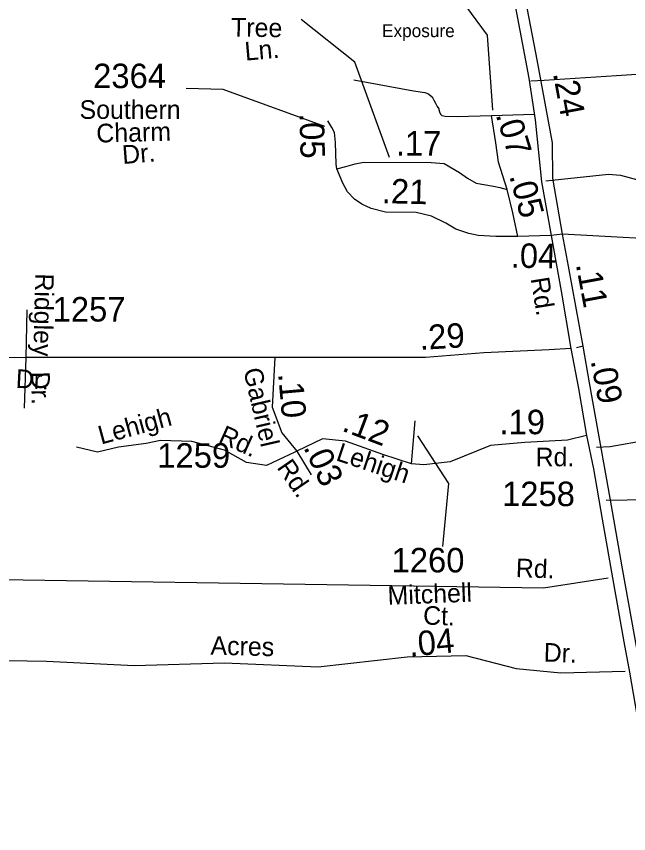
# Model space of a CAD drawing. Extents: x 2290055 to 2389491, y 66597 to 237875.
# Drawn here: x 2331617 to 2334742, y 120949 to 125120 of the extents above; entities that cross this region are included whole.
import ezdxf

# ---------------------------------------------------------------- set-up
doc = ezdxf.new("R2010")
doc.units = 0
for name, color, linetype in [('Exist Road Non-System Type 51', 7, 'Continuous'), ('Exist Road Non-System Type 51 Label', 7, 'Continuous'), ('Exist Road Primary US Divided Attributed', 7, 'Continuous'), ('Exist Road Primary US Label', 7, 'Continuous'), ('Exist Road Primary US Mileage Hundredths English Label', 7, 'Continuous'), ('Exist Road Secondary Mileage Hundredths English Label', 7, 'Continuous'), ('Exist Road Secondary Type 51 Attributed', 7, 'Continuous'), ('Exist Road Secondary Type 51 Label', 7, 'Continuous'), ('Exist Road Secondary Type 51 Number Label', 7, 'Continuous')]:
    doc.layers.add(name, color=color, linetype=linetype)

msp = doc.modelspace()

# ---------------------------------------------------------------- linework, layer by layer
at = {"layer": 'Exist Road Non-System Type 51'}
for p, q in [((2334243.1, 124790.9), (2334311.1, 124795.1)), ((2334646.5, 122924.3), (2335186.4, 123020.5)), ((2334578.2, 122921.6), (2334646.5, 122924.3))]:
    msp.add_line(p, q, dxfattribs=at)
for points in [[(2334311.1, 124795.1), (2334679.2, 124817.8), (2334781.3, 124824.8), (2334799.4, 124825.1), (2334814.2, 124824.4), (2334833.4, 124819.3), (2334847.4, 124813.9), (2334861.4, 124807.6), (2334885.5, 124788.2)], [(2333339.3, 124796), (2333643.8, 124739.1), (2333701.9, 124730.9), (2333720.3, 124723.8), (2333734.2, 124712.2), (2333742.5, 124702), (2333748.4, 124692.1), (2333756.6, 124676.3), (2333764.8, 124660.2), (2333773.1, 124648.4), (2333773.9, 124644.1), (2333776.5, 124632.8), (2333781.5, 124621.4), (2333787.8, 124613.9), (2333805.4, 124611.3), (2333867.2, 124608.8), (2334042.5, 124614.3), (2334260.2, 124621.4)], [(2334318.4, 124280.4), (2334639.2, 124315.1), (2334700.1, 124310), (2334831.9, 124274.5), (2335039.8, 124203.5), (2335191.9, 124193.3), (2335425.1, 124228.8), (2335617.7, 124264.4), (2335805.3, 124274.5), (2335992.9, 124259.3), (2336216, 124228.8), (2336565.8, 124213.6), (2336986.6, 124254.2), (2337204.6, 124279.6), (2337448, 124269.4), (2337595, 124244.1)], [(2335676.2, 123947.5), (2335344, 123914.3), (2335085.4, 123970.1), (2334404.6, 124008.1)], [(2331671.6, 123622.2), (2331665.8, 123378.7), (2331657, 123120.5)], [(2333049, 122901.4), (2333038.7, 122896.4), (2332893.3, 122828.3), (2332791.1, 122842.9), (2332679.1, 122906.2), (2332513.6, 122950.1), (2332353, 122954.9), (2332280, 122940.3), (2332138.9, 122920.9), (2332031.8, 122896.5), (2331924.7, 122920.9)], [(2334626.5, 122650.3), (2335376.5, 122662.5), (2335613.2, 122636.5), (2335824, 122648.1), (2336205, 122625)], [(2330545.3, 122261.5), (2334306.9, 122202.8), (2334636.6, 122254.1)], [(2330482.3, 121850.9), (2331771.8, 121828.9), (2332218.7, 121806.9), (2332680.3, 121821.5), (2333156.6, 121799.6), (2333610.8, 121850.9), (2333911.2, 121858.2), (2334167.7, 121792.2), (2334394.8, 121770.2), (2334724.5, 121777.6)]]:
    msp.add_lwpolyline(points, dxfattribs=at)
at = {"layer": 'Exist Road Primary US Divided Attributed'}
for points in [[(2334151.7, 125229.8), (2334232.3, 124804.2), (2334264.7, 124592.3), (2334296.6, 124275), (2334345.9, 124001.6)], [(2334404.6, 124008.1), (2334355.6, 124294.9), (2334352.8, 124473.9), (2334274, 124898.9), (2334208.5, 125244.8)], [(2334508.9, 123436.4), (2334434.4, 123845.7), (2334404.6, 124008.1)], [(2334345.9, 124001.6), (2334398, 123717.5), (2334445.8, 123425.4)], [(2334445.8, 123425.4), (2334486.4, 123220.6), (2334526.2, 122980.8)], [(2334523.5, 119587), (2334685.9, 120257.1), (2334799.5, 120712.5), (2334854.5, 120954.2), (2334871.5, 121075.2), (2334878, 121269.7), (2334835.2, 121611.3), (2334709.3, 122310), (2334646.5, 122661.5), (2334542.7, 123249.2), (2334508.9, 123436.4)], [(2334526.2, 122980.8), (2334562.7, 122810.4), (2334605.9, 122554.4), (2334663.8, 122225.2), (2334717.7, 121927.1), (2334745.2, 121772.4), (2334774.3, 121604.4), (2334802.2, 121443.6), (2334810.4, 121378.3), (2334813.2, 121270.8), (2334801.4, 121030.8), (2334787, 120936), (2334778.8, 120870.3), (2334741.5, 120705.8), (2334654.3, 120356.9), (2334522.3, 119830.8), (2334466.3, 119591.7)]]:
    msp.add_lwpolyline(points, dxfattribs=at)
at = {"layer": 'Exist Road Secondary Type 51 Attributed'}
for points in [[(2334121.4, 124236.3), (2334077.4, 124375.9), (2334063.6, 124473.8), (2334042.5, 124614.3)], [(2333253.5, 124342.1), (2333248.6, 124366.4), (2333245.6, 124476.7), (2333241.2, 124527.1), (2333227.3, 124552.3), (2333205.9, 124586.3)], [(2333253.5, 124342.1), (2333298.5, 124353.1), (2333346.4, 124367), (2333389.7, 124376.2), (2333733.5, 124373.8), (2333800.1, 124369.8), (2333878.2, 124323.8), (2333919.8, 124293.9), (2333963.3, 124268.6), (2334052.3, 124252.9), (2334085.2, 124246.9), (2334121.4, 124236.3)], [(2334175.9, 123995.7), (2334064.4, 123996.4), (2333974.3, 124001.5), (2333925.8, 124011.6), (2333859.1, 124034.2), (2333808.9, 124064.5), (2333735.7, 124100.8), (2333657.6, 124119.2), (2333500.7, 124121.2), (2333427.6, 124138.9), (2333381, 124161.6), (2333342, 124186.8), (2333306.7, 124224.6), (2333282.7, 124269), (2333253.5, 124342.1)], [(2334175.9, 123995.7), (2334150.2, 124117.3), (2334121.4, 124236.3)], [(2334404.6, 124008.1), (2334345.9, 124001.6)], [(2334345.9, 124001.6), (2334288, 123999.5), (2334175.9, 123995.7)], [(2334445.8, 123425.4), (2334336.7, 123418.7), (2334002, 123403), (2333705.1, 123378.7), (2332936.1, 123378.7)], [(2334508.9, 123436.4), (2334476.3, 123428.4)], [(2332936.1, 123378.7), (2331665.8, 123378.7), (2330367.7, 123368.2), (2330302.7, 123368.7), (2330266.7, 123362.8), (2330251.3, 123357.6), (2330230.9, 123350.8), (2330206.6, 123339.1), (2330185.6, 123327.7), (2330171.4, 123317.5), (2330159.2, 123304.3), (2330134.8, 123275.4), (2330118.7, 123253.7), (2330109.9, 123237.1), (2330098.4, 123203.3), (2330094, 123158.1), (2330092.1, 123066.9), (2330089.1, 122873.2)], [(2332936.1, 123378.7), (2332922.5, 123125.4), (2332971.2, 122993.9), (2333049, 122901.4)], [(2333634.3, 122836), (2333652, 123056.1)], [(2334526.2, 122980.8), (2334430.1, 122957.7), (2334212.3, 122945.2), (2334037.1, 122930.6), (2333831.7, 122846.3), (2333696.9, 122831.9), (2333634.3, 122836)], [(2333634.3, 122836), (2333487.8, 122884.2), (2333296.1, 122951.4), (2333179.2, 122963.3), (2333049, 122901.4)], [(2333049, 122901.4), (2333122, 122779.6)]]:
    msp.add_lwpolyline(points, dxfattribs=at)
at = {"layer": 'Exist Road Secondary Type 51 Number Label'}
for points in [[(2334048.6, 124640.4), (2334020.8, 125024.8), (2333881.8, 125214.6)], [(2333520.6, 124399.6), (2333344.7, 124885.8), (2333071.5, 125103.5)], [(2333191.9, 124557.1), (2332673.2, 124746.9), (2332483.3, 124751.5)], [(2333663.6, 122979.8), (2333822.7, 122736.3), (2333791.5, 122414.8)]]:
    msp.add_lwpolyline(points, dxfattribs=at)

# ---------------------------------------------------------------- texts
at = {"layer": 'Exist Road Non-System Type 51 Label'}
for s, rotation, p in [('Ridgley', 268.7185, (2331714, 123809)), ('Dr.', 271.0034, (2331692.9, 123306.6)), ('Lehigh', 15.231, (2332049.9, 122934.3)), ('Rd.', 335.6452, (2332643.5, 122949.3)), ('Rd.', 357.8691, (2334164.6, 122258.5)), ('Acres', 358.6084, (2332607.4, 121862.3)), ('Dr.', 357.9645, (2334306.9, 121827.5))]:
    msp.add_text(s, height=95, rotation=rotation, dxfattribs=at).set_placement(p)
at = {"layer": 'Exist Road Primary US Label'}
msp.add_text('Rd.', height=95, rotation=279.2587, dxfattribs=at).set_placement((2334241.1, 123781.8))
at = {"layer": 'Exist Road Primary US Mileage Hundredths English Label'}
for s, rotation, p in [('.24', 280.5146, (2334354.8, 124828.9)), ('.11', 280.5558, (2334471.7, 123854.3)), ('.09', 280.6152, (2334547.2, 123362.5))]:
    msp.add_text(s, height=125, rotation=rotation, dxfattribs=at).set_placement(p)
at = {"layer": 'Exist Road Secondary Mileage Hundredths English Label'}
for s, rotation, p in [('.05', 271.5547, (2333061.7, 124624.9)), ('.07', 287.021, (2334062.3, 124618.3)), ('.17', 0.1033, (2333553.9, 124409.2)), ('.21', 358.5715, (2333481, 124166.8)), ('.05', 285.1199, (2334131.9, 124305.9)), ('.04', 359.3967, (2334139.5, 123836.9)), ('.29', 3.4708, (2333676.8, 123417.4)), ('.10', 275.0598, (2332953, 123296)), ('.12', 339.3522, (2333273.3, 123006.4)), ('.03', 294.5248, (2333080.8, 122921.1)), ('.04', 5.4857, (2333625.1, 121852.2))]:
    msp.add_text(s, height=125, rotation=rotation, dxfattribs=at).set_placement(p)
msp.add_text('.19', height=125, dxfattribs=at).set_placement((2334082.4, 122987.3))
at = {"layer": 'Exist Road Secondary Type 51 Label'}
for s, rotation, p in [('Tree', 359.0907, (2332712.6, 125017.4)), ('Ln.', 5.0008, (2332786.4, 124893.8)), ('Southern', 359.9659, (2331939.9, 124596.8)), ('Charm', 1.4752, (2332026.6, 124475.7)), ('Dr.', 4.4304, (2332160.7, 124366.3)), ('Dr.', 356.985, (2331612.7, 123224.6)), ('Gabriel', 282.9722, (2332775.2, 123314.9)), ('Lehigh', 341.5519, (2333243.5, 122855.7)), ('Rd.', 304.5453, (2332943.5, 122817.7)), ('Mitchell', 2.1733, (2333513.3, 122116.4)), ('Ct.', 357.967, (2333691.6, 122016.4))]:
    msp.add_text(s, height=95, rotation=rotation, dxfattribs=at).set_placement(p)
for s, height, p in [('Exposure', 65.62, (2333483.4, 125013.8)), ('Rd.', 95, (2334266.6, 122823.8))]:
    msp.add_text(s, height=height, dxfattribs=at).set_placement(p)
at = {"layer": 'Exist Road Secondary Type 51 Number Label'}
for s, p in [('2364', (2332009.2, 124753.6)), ('1257', (2331802.6, 123562.6)), ('1259', (2332336.5, 122816.3)), ('1258', (2334095.6, 122620.3)), ('1260', (2333532, 122282.1))]:
    msp.add_text(s, height=125, dxfattribs=at).set_placement(p)

doc.saveas('drawing.dxf')
